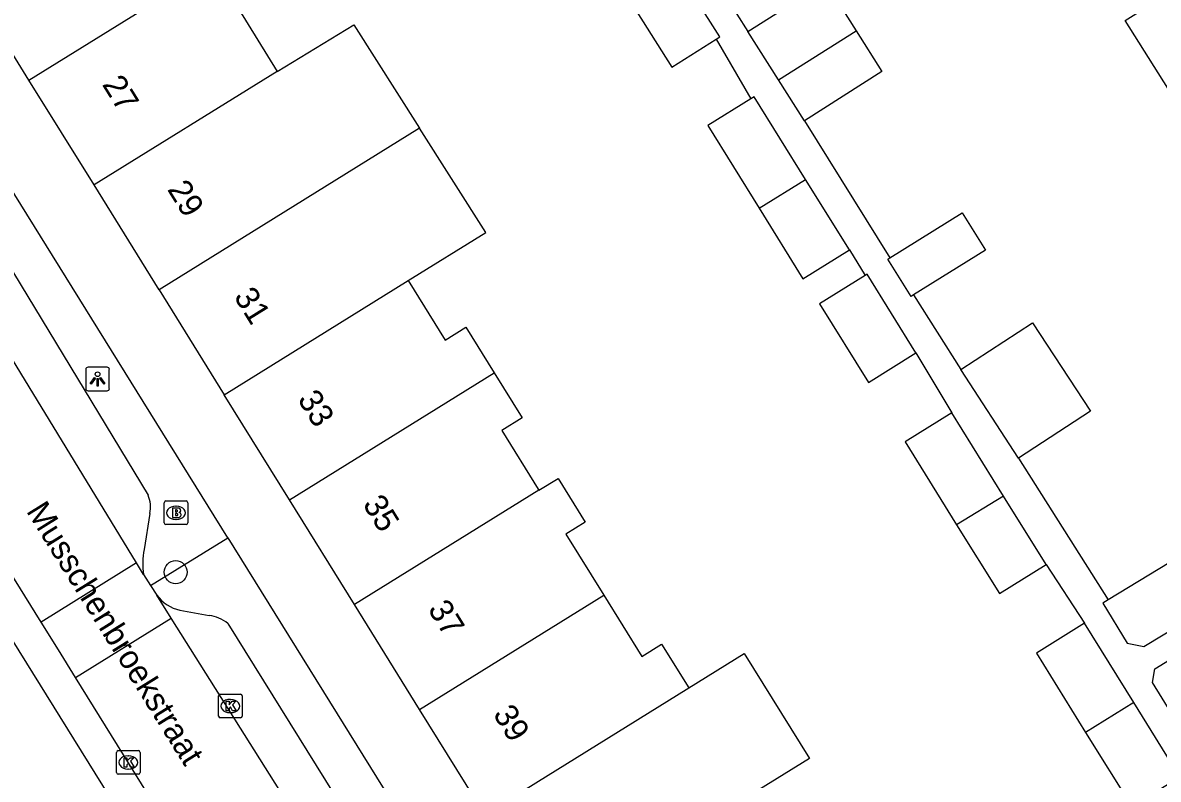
# Model space of a CAD drawing. Extents: x 159280 to 160375, y 384531 to 385872.
# Drawn here: x 160032.18 to 160080.3, y 385128.81 to 385160.87 of the extents above; entities that cross this region are included whole.
import ezdxf

# ---------------------------------------------------------------- set-up
doc = ezdxf.new("R2010")
doc.units = 0
for name, color, linetype in [('IMGEO_Boom', 7, 'Continuous'), ('IMGEO_Brandkraan', 7, 'Continuous'), ('IMGEO_Kolk', 7, 'Continuous'), ('IMGEO_Lichtpunt', 7, 'Continuous'), ('IMGEO_Openbare_ruimte_label', 7, 'Continuous'), ('IMGEO_Pand', 7, 'Continuous'), ('IMGEO_Pand_nummerreeks', 7, 'Continuous'), ('IMGEO_Rijbaan_lokaal_open', 7, 'Continuous'), ('IMGEO_Voetpad_open', 7, 'Continuous')]:
    doc.layers.add(name, color=color, linetype=linetype)

msp = doc.modelspace()

# ---------------------------------------------------------------- linework, layer by layer
at = {"layer": 'IMGEO_Boom'}
msp.add_circle((160038.662, 385137.585), 0.489, dxfattribs=at)
at = {"layer": 'IMGEO_Brandkraan'}
for p, q in [((160038.177, 385139.676), (160038.177, 385140.528)), ((160038.252, 385140.602), (160039.104, 385140.602)), ((160038.665, 385140.382), (160038.69, 385140.382)), ((160039.178, 385140.528), (160039.178, 385139.676)), ((160038.688, 385139.822), (160038.663, 385139.822)), ((160039.104, 385139.602), (160038.252, 385139.602))]:
    msp.add_line(p, q, dxfattribs=at)
for points in [[(160038.177, 385139.676), (160038.177, 385140.528)], [(160038.252, 385140.602), (160039.104, 385140.602)], [(160038.525, 385140.302), (160038.525, 385139.902), (160038.738, 385139.902)], [(160038.756, 385140.302), (160038.525, 385140.302)], [(160038.704, 385140.221), (160038.65, 385140.221), (160038.65, 385140.145)], [(160038.65, 385140.145), (160038.703, 385140.145)], [(160039.178, 385140.528), (160039.178, 385139.676)], [(160038.712, 385140.069), (160038.65, 385140.069), (160038.65, 385139.988)], [(160038.65, 385139.988), (160038.712, 385139.988)], [(160039.104, 385139.602), (160038.252, 385139.602)]]:
    msp.add_lwpolyline(points, dxfattribs=at)
for centre, radius, start, end in [((160038.254, 385140.526), 0.0765, 91.552, 178.448), ((160038.254, 385140.526), 0.0765, 91.552, 178.448), ((160038.705, 385140.183), 0.0379, 267.8285, 90.9355), ((160038.76, 385140.157), 0.145, 59.4692, 91.5367), ((160038.785, 385140.204), 0.0922, 285.5137, 58.1501), ((160039.102, 385140.526), 0.0765, 1.552, 88.448), ((160039.102, 385140.526), 0.0765, 1.552, 88.448), ((160038.254, 385139.678), 0.0765, 181.552, 268.448), ((160038.254, 385139.678), 0.0765, 181.552, 268.448), ((160038.713, 385140.028), 0.0404, 269.8759, 90.5077), ((160038.744, 385140.153), 0.251, 268.6676, 293.5347), ((160038.79, 385140.012), 0.105, 301.3115, 78.989), ((160039.102, 385139.678), 0.0765, 271.552, 358.448), ((160039.102, 385139.678), 0.0765, 271.552, 358.448)]:
    msp.add_arc(centre, radius, start, end, dxfattribs=at)
for centre, major_axis, ratio, start_param, end_param in [((160038.664, 385140.102), (-0.387, 0.002), 0.722429, 4.712389, 7.853982), ((160038.689, 385140.102), (-0.39, 0.002), 0.717154, 1.570796, 4.712389)]:
    msp.add_ellipse(centre, major_axis=major_axis, ratio=ratio, start_param=start_param, end_param=end_param, dxfattribs=at)
at = {"layer": 'IMGEO_Kolk'}
for p, q in [((160040.48, 385131.486), (160040.48, 385132.338)), ((160040.555, 385132.412), (160041.407, 385132.412)), ((160040.968, 385132.192), (160040.993, 385132.192)), ((160041.481, 385132.338), (160041.481, 385131.486)), ((160040.991, 385131.632), (160040.966, 385131.632)), ((160041.407, 385131.412), (160040.555, 385131.412)), ((160036.154, 385129.098), (160036.154, 385129.95)), ((160036.229, 385130.024), (160037.081, 385130.024)), ((160036.642, 385129.804), (160036.667, 385129.804)), ((160037.155, 385129.95), (160037.155, 385129.098)), ((160036.665, 385129.244), (160036.64, 385129.244)), ((160037.081, 385129.024), (160036.229, 385129.024))]:
    msp.add_line(p, q, dxfattribs=at)
for points in [[(160040.48, 385131.486), (160040.48, 385132.338)], [(160040.555, 385132.412), (160041.407, 385132.412)], [(160040.801, 385132.112), (160040.924, 385132.112), (160040.924, 385131.961), (160041.054, 385132.112), (160041.218, 385132.112), (160041.072, 385131.961), (160041.225, 385131.712), (160041.073, 385131.712), (160040.988, 385131.876), (160040.924, 385131.809), (160040.924, 385131.712), (160040.801, 385131.712), (160040.801, 385132.112)], [(160041.481, 385132.338), (160041.481, 385131.486)], [(160041.407, 385131.412), (160040.555, 385131.412)], [(160036.154, 385129.098), (160036.154, 385129.95)], [(160036.229, 385130.024), (160037.081, 385130.024)], [(160036.475, 385129.724), (160036.598, 385129.724), (160036.598, 385129.573), (160036.728, 385129.724), (160036.892, 385129.724), (160036.746, 385129.573), (160036.899, 385129.324), (160036.747, 385129.324), (160036.662, 385129.488), (160036.598, 385129.421), (160036.598, 385129.324), (160036.475, 385129.324), (160036.475, 385129.724)], [(160037.155, 385129.95), (160037.155, 385129.098)], [(160037.081, 385129.024), (160036.229, 385129.024)]]:
    msp.add_lwpolyline(points, dxfattribs=at)
for centre, start, end in [((160040.557, 385132.336), 91.552, 178.448), ((160040.557, 385132.336), 91.552, 178.448), ((160041.405, 385132.336), 1.552, 88.448), ((160041.405, 385132.336), 1.552, 88.448), ((160040.557, 385131.488), 181.552, 268.448), ((160040.557, 385131.488), 181.552, 268.448), ((160041.405, 385131.488), 271.552, 358.448), ((160041.405, 385131.488), 271.552, 358.448), ((160036.231, 385129.948), 91.552, 178.448), ((160036.231, 385129.948), 91.552, 178.448), ((160037.079, 385129.948), 1.552, 88.448), ((160037.079, 385129.948), 1.552, 88.448), ((160036.231, 385129.1), 181.552, 268.448), ((160036.231, 385129.1), 181.552, 268.448), ((160037.079, 385129.1), 271.552, 358.448), ((160037.079, 385129.1), 271.552, 358.448)]:
    msp.add_arc(centre, 0.0765, start, end, dxfattribs=at)
for centre, major_axis, ratio, start_param, end_param in [((160040.967, 385131.912), (-0.387, 0.002), 0.722429, 4.712389, 7.853982), ((160040.992, 385131.912), (-0.39, 0.002), 0.717154, 1.570796, 4.712389), ((160036.641, 385129.524), (-0.387, 0.002), 0.722429, 4.712389, 7.853982), ((160036.666, 385129.524), (-0.39, 0.002), 0.717154, 1.570796, 4.712389)]:
    msp.add_ellipse(centre, major_axis=major_axis, ratio=ratio, start_param=start_param, end_param=end_param, dxfattribs=at)
at = {"layer": 'IMGEO_Lichtpunt'}
for p, q in [((160034.855, 385146.176), (160034.855, 385145.369)), ((160034.855, 385146.176), (160034.855, 385145.369)), ((160035.757, 385146.271), (160034.949, 385146.271)), ((160035.757, 385146.271), (160034.949, 385146.271)), ((160035.851, 385145.369), (160035.851, 385146.176)), ((160035.851, 385145.369), (160035.851, 385146.176)), ((160034.949, 385145.275), (160035.757, 385145.275)), ((160034.949, 385145.275), (160035.757, 385145.275))]:
    msp.add_line(p, q, dxfattribs=at)
for points in [[(160035.229, 385145.84), (160035.268, 385145.812), (160035.08, 385145.55), (160035.042, 385145.577), (160035.229, 385145.84)], [(160035.331, 385145.792), (160035.378, 385145.792), (160035.378, 385145.47), (160035.331, 385145.47), (160035.331, 385145.792)], [(160035.441, 385145.812), (160035.479, 385145.839), (160035.666, 385145.577), (160035.627, 385145.549), (160035.441, 385145.812)]]:
    msp.add_lwpolyline(points, dxfattribs=at)
msp.add_circle((160035.354, 385145.974), 0.0994, dxfattribs=at)
for centre, start, end in [((160034.949, 385146.176), 90, 180), ((160034.949, 385146.176), 90, 180), ((160035.757, 385146.176), 0, 90), ((160035.757, 385146.176), 0, 90), ((160034.949, 385145.369), 180, 270), ((160034.949, 385145.369), 180, 270), ((160035.757, 385145.369), 270, 0), ((160035.757, 385145.369), 270, 360)]:
    msp.add_arc(centre, 0.0946, start, end, dxfattribs=at)
at = {"layer": 'IMGEO_Pand'}
for points in [[(160032.443, 385158.439), (160041.003, 385163.751)], [(160041.003, 385163.751), (160042.122, 385161.949), (160041.319, 385161.451), (160042.96, 385158.807)], [(160061.564, 385160.177), (160061.718, 385160.274), (160059.786, 385163.318)], [(160032.443, 385158.439), (160029.68, 385162.89)], [(160062.908, 385160.495), (160066.193, 385162.58), (160067.502, 385160.517)], [(160057.76, 385162.033), (160059.692, 385158.989), (160061.564, 385160.177)], [(160081.93, 385156.141), (160078.905, 385160.967), (160080.417, 385161.917)], [(160042.96, 385158.807), (160046.218, 385160.775), (160048.998, 385156.395)], [(160064.204, 385158.453), (160062.908, 385160.495)], [(160064.204, 385158.453), (160067.502, 385160.517)], [(160067.502, 385160.517), (160068.591, 385158.8), (160065.307, 385156.715)], [(160035.203, 385153.992), (160032.443, 385158.439)], [(160042.96, 385158.807), (160035.203, 385153.992)], [(160065.307, 385156.715), (160064.204, 385158.453)], [(160063.041, 385157.642), (160061.214, 385156.507), (160063.386, 385153.009)], [(160065.356, 385154.231), (160063.184, 385157.73), (160063.041, 385157.642)], [(160048.998, 385156.395), (160037.963, 385149.546)], [(160048.518, 385149.939), (160051.802, 385151.977), (160048.998, 385156.395)], [(160063.386, 385153.009), (160065.356, 385154.231)], [(160067.214, 385151.237), (160065.356, 385154.231)], [(160037.963, 385149.546), (160035.203, 385153.992)], [(160063.386, 385153.009), (160065.244, 385150.014), (160067.214, 385151.237)], [(160068.928, 385150.905), (160071.996, 385152.809), (160072.979, 385151.227), (160069.925, 385149.331)], [(160069.925, 385149.331), (160069.827, 385149.27), (160068.844, 385150.853), (160068.928, 385150.905)], [(160040.722, 385145.1), (160048.518, 385149.939)], [(160048.518, 385149.939), (160050.083, 385147.417), (160050.961, 385147.962), (160052.156, 385146.038)], [(160067.882, 385150.161), (160065.948, 385148.96), (160068.017, 385145.626), (160070.034, 385146.878)], [(160070.034, 385146.878), (160067.965, 385150.212), (160067.882, 385150.161)], [(160037.963, 385149.546), (160040.722, 385145.1)], [(160071.931, 385146.167), (160074.974, 385148.156), (160077.426, 385144.403), (160074.383, 385142.414)], [(160043.482, 385140.654), (160052.156, 385146.038)], [(160052.156, 385146.038), (160053.346, 385144.12), (160052.48, 385143.582), (160054.018, 385141.103), (160054.049, 385141.053)], [(160074.383, 385142.414), (160071.931, 385146.167)], [(160043.482, 385140.654), (160040.722, 385145.1)], [(160071.56, 385144.332), (160069.579, 385143.102), (160071.757, 385139.593)], [(160073.749, 385140.806), (160071.56, 385144.332)], [(160054.049, 385141.053), (160054.865, 385141.56), (160056.017, 385139.703), (160055.202, 385139.197), (160056.81, 385136.608)], [(160046.242, 385136.208), (160043.482, 385140.654)], [(160054.049, 385141.053), (160046.242, 385136.208)], [(160073.749, 385140.806), (160071.757, 385139.593)], [(160075.548, 385137.907), (160073.749, 385140.806)], [(160071.757, 385139.593), (160073.567, 385136.678), (160075.548, 385137.907)], [(160082.893, 385136.377), (160081.618, 385138.502), (160078.175, 385136.411)], [(160049.001, 385131.762), (160056.81, 385136.608)], [(160056.81, 385136.608), (160058.42, 385134.014), (160059.257, 385134.534), (160060.407, 385132.681)], [(160078.175, 385136.411), (160077.953, 385136.27), (160078.986, 385134.579), (160079.687, 385134.43), (160082.893, 385136.377)], [(160049.001, 385131.762), (160046.242, 385136.208)], [(160077.177, 385135.418), (160075.139, 385134.154), (160077.222, 385130.798)], [(160079.26, 385132.063), (160077.177, 385135.418)], [(160081.369, 385131.63), (160080.985, 385131.395), (160080.056, 385132.913), (160080.159, 385133.495), (160082.609, 385134.995)], [(160060.407, 385132.681), (160062.758, 385134.14), (160065.517, 385129.694), (160062.298, 385127.696)], [(160051.761, 385127.316), (160060.407, 385132.681)], [(160079.26, 385132.063), (160077.222, 385130.798)], [(160081.214, 385128.913), (160079.26, 385132.063)], [(160051.761, 385127.316), (160049.001, 385131.762)], [(160077.222, 385130.798), (160079.177, 385127.649), (160081.214, 385128.913)]]:
    msp.add_lwpolyline(points, dxfattribs=at)
at = {"layer": 'IMGEO_Rijbaan_lokaal_open'}
for points in [[(160032.964, 385135.469), (160017.152, 385160.936), (160008.425, 385174.988)], [(160037.003, 385137.975), (160024.206, 385158.948)], [(160037.003, 385137.975), (160032.964, 385135.469)], [(160037.305, 385137.481), (160037.003, 385137.975)], [(160037.305, 385137.481), (160037.602, 385137.015)], [(160037.602, 385137.015), (160037.861, 385136.607)], [(160038.471, 385135.64), (160037.861, 385136.607)], [(160034.42, 385133.124), (160033.692, 385134.297), (160032.964, 385135.469)], [(160034.42, 385133.124), (160038.471, 385135.64)], [(160051.218, 385115.421), (160038.471, 385135.64)], [(160058.357, 385096.179), (160057.625, 385095.74), (160041.289, 385122.062), (160034.42, 385133.124)]]:
    msp.add_lwpolyline(points, dxfattribs=at)
at = {"layer": 'IMGEO_Voetpad_open'}
for points in [[(160056.706, 385094.527), (160000, 385185.813), (159988.244, 385204.738)], [(160059.179, 385166.388), (160062.908, 385160.495)], [(160040.87, 385139.044), (160024.154, 385165.96)], [(160061.564, 385160.177), (160063.041, 385157.642)], [(160027.569, 385157.216), (160037.492, 385140.848)], [(160065.307, 385156.715), (160068.928, 385150.905)], [(160067.214, 385151.237), (160067.882, 385150.161)], [(160069.925, 385149.331), (160071.931, 385146.167)], [(160070.034, 385146.878), (160071.56, 385144.332)], [(160074.383, 385142.414), (160078.175, 385136.411)], [(160037.573, 385140.074), (160037.33, 385138.545)], [(160037.602, 385137.015), (160040.87, 385139.044)], [(160040.87, 385139.044), (160065.883, 385098.767)], [(160075.548, 385137.907), (160077.177, 385135.418)], [(160038.842, 385135.97), (160040.081, 385135.755)], [(160040.869, 385135.409), (160050.992, 385119.146)]]:
    msp.add_lwpolyline(points, dxfattribs=at)
for centre, radius, start, end in [((160036.277, 385140.33), 1.321, 348.8433, 23.1054), ((160040.005, 385137.95), 2.74, 167.4569, 189.8511), ((160039.243, 385137.661), 1.738, 217.3334, 256.6722), ((160039.823, 385134.098), 1.677, 51.4278, 81.1609)]:
    msp.add_arc(centre, radius, start, end, dxfattribs=at)

# ---------------------------------------------------------------- texts
at = {"layer": 'IMGEO_Openbare_ruimte_label'}
msp.add_text('Musschenbroekstraat', height=1, rotation=301.8778, dxfattribs=at).set_placement((160032.31, 385140.175))
at = {"layer": 'IMGEO_Pand_nummerreeks'}
for s, rotation, p in [('27', 301.8285, (160035.525, 385158.252)), ('29', 301.8285, (160038.285, 385153.806)), ('31', 301.8276, (160041.104, 385149.262)), ('33', 301.8276, (160043.805, 385144.912)), ('35', 301.8276, (160046.565, 385140.465)), ('37', 301.8276, (160049.325, 385136.018)), ('39', 301.8285, (160052.086, 385131.573))]:
    msp.add_text(s, height=1, rotation=rotation, dxfattribs=at).set_placement(p)

doc.saveas('drawing.dxf')
